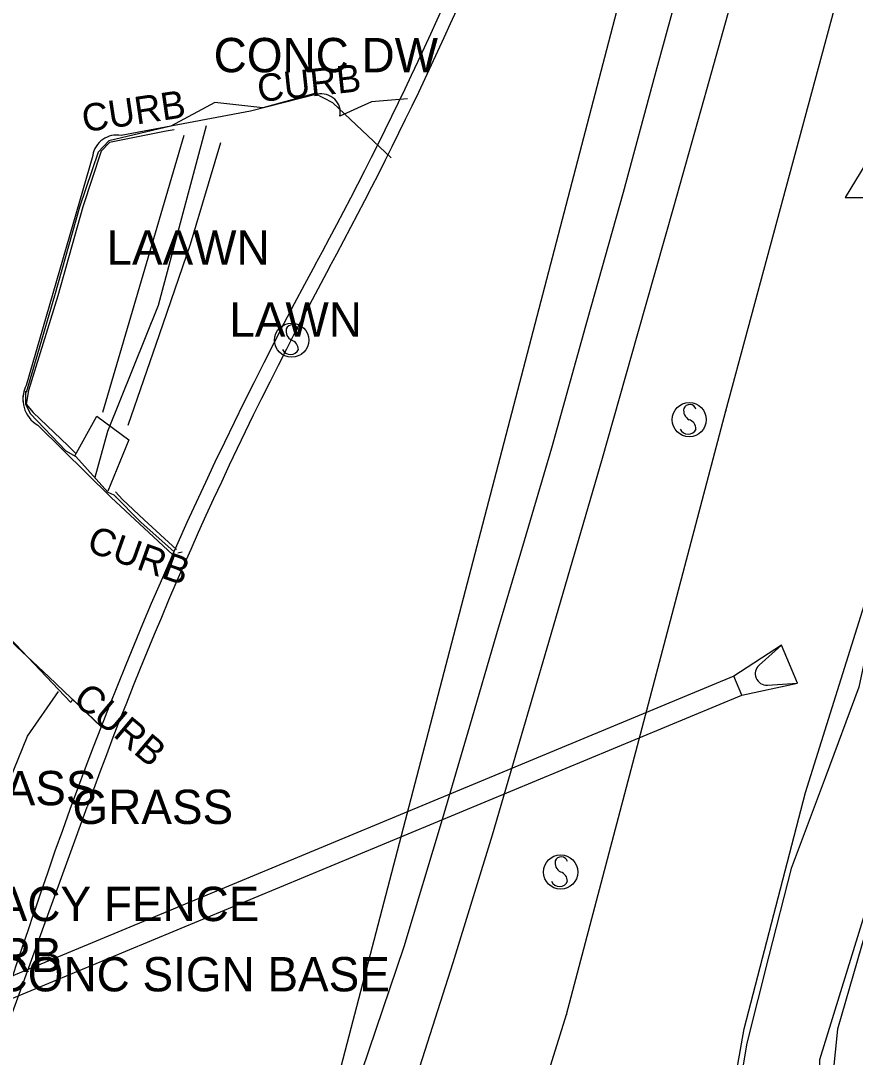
# Model space of a CAD drawing. Extents: x 978516 to 993312, y 1836504 to 1846212.
# Drawn here: x 992473.6 to 992595.2, y 1839865.4 to 1840016.5 of the extents above; entities that cross this region are included whole.
import ezdxf

# ---------------------------------------------------------------- set-up
doc = ezdxf.new("R2010")
doc.units = 0
for name, color, linetype in [('R_Drainage', 7, 'Continuous'), ('R_MOT Stage 1 Widening', 7, 'Continuous'), ('S_BASELINE', 7, 'Continuous'), ('S_CURB', 7, 'Continuous'), ('S_CURB_ANNOT', 7, 'Continuous'), ('S_DITCHLINE', 7, 'Continuous'), ('S_DRIVEWAY', 7, 'Continuous'), ('S_EDGE_CONCRETE', 7, 'Continuous'), ('S_EDGE_PAVEMENT', 7, 'Continuous'), ('S_GAS_UTILITIES', 7, 'Continuous'), ('S_MISC_STRUCTURES_ANNOT', 7, 'Continuous'), ('S_PARKING', 7, 'Continuous'), ('S_SECONDARY_CTL', 7, 'Continuous'), ('S_SHOULDER', 7, 'Continuous'), ('S_SIGN', 7, 'Continuous'), ('S_STREAM', 7, 'Continuous'), ('S_SURVEY_TEXT_ANNOT', 7, 'Continuous'), ('S_UTL_PT_SYM', 7, 'Continuous')]:
    doc.layers.add(name, color=color, linetype=linetype)

msp = doc.modelspace()

# ---------------------------------------------------------------- linework, layer by layer
at = {"layer": 'R_Drainage'}
for p, q in [((992584.46, 1839925.47), (992577.51, 1839920.96)), ((992581.19, 1839922.58), (992584.46, 1839925.47)), ((992586.77, 1839919.93), (992584.46, 1839925.47)), ((992577.51, 1839920.96), (992463.93, 1839873.77)), ((992578.66, 1839918.19), (992577.51, 1839920.96)), ((992578.66, 1839918.19), (992586.77, 1839919.93)), ((992582.4, 1839919.67), (992586.77, 1839919.93)), ((992465.08, 1839871), (992578.66, 1839918.19))]:
    msp.add_line(p, q, dxfattribs=at)
msp.add_arc((992582.3, 1839921.33), 1.67, 131.6053, 273.52, dxfattribs=at)
at = {"layer": 'R_MOT Stage 1 Widening'}
msp.add_line((992445.4, 1839797.63), (992483.27, 1839901.92), dxfattribs=at)
for centre, radius, start, end in [((992024.4, 1840248.06), 559.96, 331.5036, 338.7599), ((992024.4, 1840248.06), 561.96, 331.5754, 338.7599), ((993031.48, 1839701.34), 585.96, 151.50355, 161.60261), ((993032.16, 1839702.6), 583.96, 151.57537, 160.04261), ((991155.19, 1840325.41), 1391.39, 338.48261, 341.60261)]:
    msp.add_arc(centre, radius, start, end, dxfattribs=at)
at = {"layer": 'S_BASELINE'}
msp.add_line((992692.91, 1840525.06), (992469.46, 1839669.75), dxfattribs=at)
at = {"layer": 'S_CURB'}
for points in [[(992495.96, 1840000.6), (992494.78, 1840000.36), (992486.54, 1839998.75), (992485.33, 1839997.47), (992482.68, 1839989.35), (992479.02, 1839976.37), (992474.72, 1839962.6), (992474.38, 1839960.61), (992475.42, 1839959.4), (992480.49, 1839954.6), (992481.59, 1839953.46)], [(992487.4, 1839947.82), (992488.45, 1839946.73), (992491.58, 1839943.75), (992496.29, 1839939.44)], [(992487.43, 1839947.2), (992487.43, 1839947.04)]]:
    msp.add_lwpolyline(points, dxfattribs=at)
at = {"layer": 'S_DITCHLINE'}
for points in [[(992485.56, 1839959.45), (992491.68, 1839980.28), (992497.4, 1839999.78)], [(992502.71, 1839998.68), (992498.29, 1839983.88), (992493.76, 1839970.7), (992489.23, 1839957.51)], [(992403.56, 1839890.87), (992426.75, 1839882.04), (992446.48, 1839872.7), (992455.04, 1839870.25), (992454.4, 1839866.74), (992455.92, 1839866.32), (992459.23, 1839874.95), (992463.53, 1839880.85), (992470.73, 1839902.64), (992474.58, 1839912.23), (992479.13, 1839918.74)]]:
    msp.add_lwpolyline(points, dxfattribs=at)
at = {"layer": 'S_DRIVEWAY'}
for points in [[(992527.6, 1839996.51), (992519.06, 1840004.49), (992516.48, 1840005.85), (992508.89, 1840003.77), (992501.88, 1840004.54), (992495.48, 1840001.11), (992486.46, 1839998.97), (992484.9, 1839997.31), (992482.19, 1839989.32), (992478.53, 1839976.4), (992474.4, 1839962.32), (992474.32, 1839962.5), (992474.28, 1839960.66), (992474.98, 1839959.26), (992480.16, 1839953.81), (992481.62, 1839952.98), (992486.3, 1839947.8), (992487.15, 1839947.41), (992491.14, 1839943.38), (992495.93, 1839939.11)], [(992496.49, 1839938.94), (992497.12, 1839939.06)], [(992485.33, 1839913.63), (992481.17, 1839917.6), (992480.9, 1839917.13), (992471.95, 1839926.57), (992468.06, 1839929.59), (992465.94, 1839930.23), (992464.44, 1839928.7), (992460.65, 1839915.93), (992456.87, 1839903.17), (992451.15, 1839884.9), (992436.65, 1839891.1), (992422.16, 1839897.3)]]:
    msp.add_lwpolyline(points, dxfattribs=at)
at = {"layer": 'S_EDGE_CONCRETE'}
msp.add_lwpolyline([(992481.5, 1839953.06), (992484.68, 1839958.87), (992489.36, 1839955.41), (992486.31, 1839947.92)], dxfattribs=at)
at = {"layer": 'S_EDGE_PAVEMENT'}
msp.add_lwpolyline([(992570.67, 1840025.61), (992566.01, 1840008.53), (992561.36, 1839991.45), (992556.14, 1839972.83), (992550.92, 1839954.21), (992546.94, 1839940.68), (992542.95, 1839927.14), (992538.97, 1839913.61), (992534.99, 1839900.08), (992529.41, 1839881.51), (992523.25, 1839863.3), (992517.09, 1839845.1), (992510.96, 1839827.66), (992504.84, 1839810.22), (992495.65, 1839787.26), (992486.45, 1839764.31), (992479.15, 1839747.13)], dxfattribs=at)
at = {"layer": 'S_GAS_UTILITIES'}
for p, q in [((992576.33, 1839959.62), (992603.86, 1840061.62)), ((992553.14, 1839871.66), (992576.33, 1839959.62)), ((992537.89, 1839822.9), (992553.14, 1839871.66))]:
    msp.add_line(p, q, dxfattribs=at)
at = {"layer": 'S_PARKING'}
for points in [[(992516.82, 1840005.76), (992507.09, 1840003.29), (992488.25, 1839999.74)], [(992529.97, 1840005.1), (992524.71, 1840004.68), (992520.12, 1840002.58)], [(992484.1, 1839996.86), (992474.4, 1839963.34)], [(992484.1, 1839996.86), (992474.4, 1839963.34)], [(992476.09, 1839957.54), (992486.78, 1839946.99), (992495.74, 1839938.69)], [(992485.31, 1839913.57), (992477.71, 1839920.88), (992471.39, 1839926.8), (992468.24, 1839929.93)]]:
    msp.add_lwpolyline(points, dxfattribs=at)
for centre, radius, start, end in [((992487.56, 1839996.3), 3.51, 78.6437, 170.8938), ((992487.56, 1839996.3), 3.51, 167.7064, 170.8938), ((992478.31, 1839961.33), 4.39, 152.821, 186.8453), ((992478.31, 1839961.33), 4.39, 152.821, 239.6345)]:
    msp.add_arc(centre, radius, start, end, dxfattribs=at)
msp.add_ellipse((992517.44, 1840003.17), major_axis=(2.66, -0.65), ratio=0.967328, start_param=0.024158, end_param=2.033586, dxfattribs=at)
at = {"layer": 'S_SECONDARY_CTL'}
for p, q in [((992596.73, 1839995.67), (992593.72, 1839990.72)), ((992593.72, 1839990.72), (992599.68, 1839990.72))]:
    msp.add_line(p, q, dxfattribs=at)
at = {"layer": 'S_SHOULDER'}
msp.add_lwpolyline([(992578.27, 1840023.48), (992573.51, 1840006.39), (992568.74, 1839989.3), (992563.48, 1839970.83), (992558.21, 1839952.35), (992554.23, 1839938.71), (992550.26, 1839925.06), (992546.28, 1839911.42), (992542.3, 1839897.77), (992536.56, 1839879.17), (992531.35, 1839862.92), (992526.14, 1839846.66), (992519.47, 1839827.12), (992512.8, 1839807.57), (992507.62, 1839796.02), (992502.45, 1839784.46), (992497.27, 1839772.9), (992492.09, 1839761.35), (992484.74, 1839744.3)], dxfattribs=at)
at = {"layer": 'S_SIGN'}
for centre in [(992513.08, 1839969.92), (992571.01, 1839958.34), (992552.27, 1839892.42)]:
    msp.add_circle(centre, 2.49, dxfattribs=at)
for centre, radius, start, end in [((992513.15, 1839971.19), 0.95, 16.5258, 156.8957), ((992513.76, 1839971.25), 1.5, 167.1196, 241.9813), ((992512.66, 1839968.58), 1.4, 358.6529, 73.7063), ((992512.92, 1839969.1), 1.28, 204.641, 335.359), ((992571.08, 1839959.6), 0.95, 16.5258, 156.8957), ((992571.69, 1839959.66), 1.5, 167.1196, 241.9813), ((992570.59, 1839956.99), 1.4, 358.6529, 73.7063), ((992570.85, 1839957.51), 1.28, 204.641, 335.359), ((992552.95, 1839893.75), 1.5, 167.1196, 241.9813), ((992552.34, 1839893.69), 0.95, 16.5258, 156.8957), ((992551.86, 1839891.08), 1.4, 358.6529, 73.7063), ((992552.12, 1839891.6), 1.28, 204.641, 335.359)]:
    msp.add_arc(centre, radius, start, end, dxfattribs=at)
at = {"layer": 'S_STREAM'}
for points in [[(992585.66, 1839633.57), (992582.47, 1839656.88), (992581.09, 1839678.44), (992579.59, 1839708.35), (992580.52, 1839789.75), (992577.93, 1839804.21), (992573.94, 1839841.11), (992579.03, 1839869.57), (992587.95, 1839904), (992597.03, 1839932.98), (992605.53, 1839968.61), (992613.68, 1840006), (992623.48, 1840045.46), (992631.62, 1840074.59), (992635.44, 1840086.96), (992635.72, 1840092.37)], [(992651.67, 1840085.96), (992648.25, 1840073.37), (992642.51, 1840041.89), (992637.8, 1840018.55), (992632.17, 1839993.93), (992618.87, 1839954), (992601.85, 1839901.44), (992592.62, 1839869.54), (992590.98, 1839853.23), (992591.67, 1839813.28), (992594.91, 1839775.62), (992595.1, 1839733.6), (992594.1, 1839706.5), (992599.5, 1839698.63), (992603.84, 1839691.89), (992604.34, 1839688.87), (992604.17, 1839680.64), (992603.73, 1839671.37), (992608.43, 1839656.96)], [(992637.73, 1840039.02), (992635.55, 1840015.63), (992632.01, 1839996.88), (992628.48, 1839978.14), (992622.91, 1839965.2), (992617.33, 1839952.25), (992610.79, 1839934.36), (992604.24, 1839916.47), (992601, 1839903.33), (992597.76, 1839890.2), (992593.88, 1839877.62), (992590.01, 1839865.05), (992590.5, 1839848.66), (992590.98, 1839832.27), (992590.61, 1839810.56), (992591.88, 1839797.78), (992593.16, 1839785.01), (992593.32, 1839772.45), (992593.48, 1839759.9), (992593.65, 1839747.35), (992593.81, 1839734.79)], [(992617.13, 1840016.71), (992613.83, 1840000.44), (992610.52, 1839984.16), (992606.96, 1839969.83), (992603.4, 1839955.5), (992599.55, 1839937.43), (992595.71, 1839919.36), (992590.79, 1839906.15), (992585.87, 1839892.93), (992582.62, 1839880.21), (992579.38, 1839867.49), (992576.54, 1839850.49), (992573.7, 1839833.49), (992574.41, 1839819.17), (992575.11, 1839804.84), (992576.59, 1839783.82), (992576.98, 1839770.84), (992577.36, 1839757.87), (992578.03, 1839735.89)], [(992500.62, 1840001.16), (992493.65, 1839974.98), (992486.25, 1839956.62), (992484.42, 1839949.91)]]:
    msp.add_lwpolyline(points, dxfattribs=at)
at = {"layer": 'S_UTL_PT_SYM'}
for points in [[(992576.33, 1839959.62), (992576.33, 1839959.67), (992576.33, 1839959.62), (992576.28, 1839959.62), (992576.33, 1839959.62), (992576.33, 1839959.57), (992576.33, 1839959.62), (992576.38, 1839959.62)], [(992553.14, 1839871.66), (992553.14, 1839871.71), (992553.14, 1839871.66), (992553.09, 1839871.66), (992553.14, 1839871.66), (992553.14, 1839871.61), (992553.14, 1839871.66), (992553.19, 1839871.66)]]:
    msp.add_lwpolyline(points, dxfattribs=at)

# ---------------------------------------------------------------- texts
at = {"layer": 'S_CURB_ANNOT'}
for rotation, p in [(6.1403, (992508.29, 1840004.61)), (8.4729, (992482.84, 1840000.22)), (340.399, (992483.04, 1839939.23)), (319.9129, (992481.02, 1839917.27))]:
    msp.add_text('CURB', height=4, rotation=rotation, dxfattribs=at).set_placement(p)
at = {"layer": 'S_MISC_STRUCTURES_ANNOT'}
msp.add_text('OLD CONC SIGN BASE', height=5, dxfattribs=at).set_placement((992454.2, 1839875.03))
at = {"layer": 'S_SURVEY_TEXT_ANNOT'}
for s, p in [('CONC DW', (992501.72, 1840008.97)), ('LAAWN', (992486.1, 1839980.92)), ('LAWN', (992504, 1839970.42)), ('GRASS', (992461.24, 1839902.15)), ('GRASS', (992481.15, 1839899.42)), ('WOOD PRIVACY FENCE', (992431.11, 1839885.27)), ("6' CHAINLINK 3 BARB", (992411.44, 1839877.83))]:
    msp.add_text(s, height=5, dxfattribs=at).set_placement(p)

doc.saveas('drawing.dxf')
